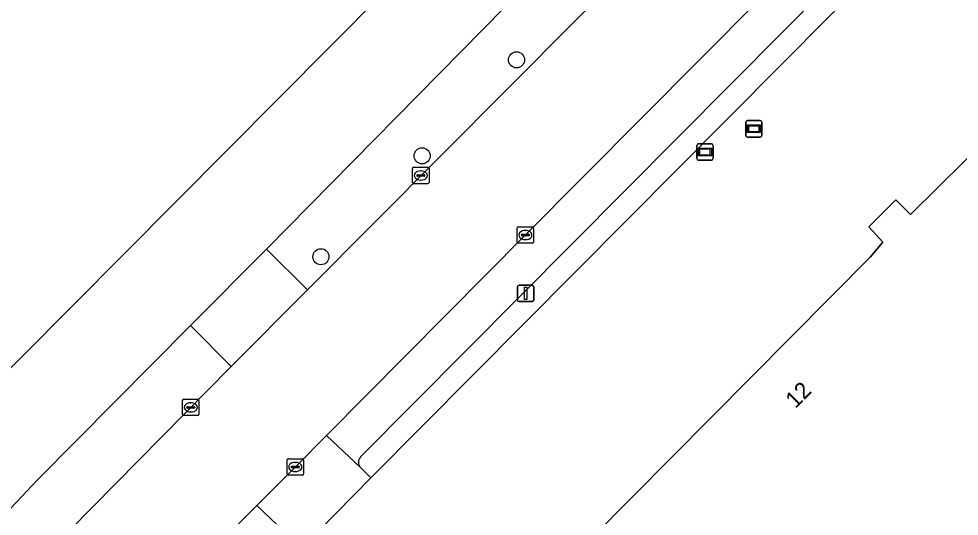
# Model space of a CAD drawing. Extents: x 155018 to 156648, y 383979 to 385733.
# Drawn here: x 155774.5 to 155831.7, y 385352.5 to 385382.8 of the extents above; entities that cross this region are included whole.
import ezdxf

# ---------------------------------------------------------------- set-up
doc = ezdxf.new("R2010")
doc.units = 0
for name, color, linetype in [('IMGEO_Boom', 7, 'Continuous'), ('IMGEO_Erf', 7, 'Continuous'), ('IMGEO_Informatiebord', 7, 'Continuous'), ('IMGEO_Kolk', 7, 'Continuous'), ('IMGEO_Lichtmast', 7, 'Continuous'), ('IMGEO_Pand', 7, 'Continuous'), ('IMGEO_Pand_nummerreeks', 7, 'Continuous'), ('IMGEO_Parkeervlak_open', 7, 'Continuous'), ('IMGEO_Rijbaan_lokaal_gesloten', 7, 'Continuous'), ('IMGEO_Rijbaan_lokaal_open', 7, 'Continuous'), ('IMGEO_Voetpad_open', 7, 'Continuous'), ('IMGEO_Wegwijzer', 7, 'Continuous')]:
    doc.layers.add(name, color=color, linetype=linetype)

msp = doc.modelspace()

# ---------------------------------------------------------------- linework, layer by layer
at = {"layer": 'IMGEO_Boom'}
for centre in [(155804.762, 385380.272), (155799.017, 385374.435), (155792.857, 385368.296)]:
    msp.add_circle(centre, 0.489, dxfattribs=at)
at = {"layer": 'IMGEO_Erf'}
for points in [[(155740.04, 385318.892), (155745.338, 385324.229), (155741.019, 385328.329), (155738.104, 385331.208), (155740.291, 385333.4), (155743.193, 385330.505), (155747.378, 385326.284), (155767.23, 385346.141), (155772.287, 385351.225), (155775.622, 385354.737), (155784.92, 385364.103), (155789.539, 385368.757), (155804.015, 385383.435), (155810.15, 385389.405), (155815.277, 385394.606), (155764.275, 385445.238), (155709.113, 385500)], [(155769.856, 385428.001), (155779.963, 385417.956), (155781.739, 385419.743), (155799.878, 385401.721), (155796.342, 385398.215), (155803.43, 385391.179), (155799.749, 385387.476), (155771.401, 385358.963)], [(155861.165, 385261.968), (155860.755, 385262.381), (155865.212, 385266.797), (155870.793, 385272.327), (155897.155, 385298.449), (155897.894, 385299.182), (155914.046, 385315.187), (155885.966, 385343.477), (155880.409, 385349.18), (155873.975, 385355.388), (155872.155, 385357.19), (155870.096, 385359.229), (155865.833, 385363.489), (155863.603, 385365.707), (155855.312, 385373.951), (155853.209, 385376.042), (155848.924, 385380.31), (155846.739, 385382.481), (155843.967, 385385.235), (155835.012, 385394.209), (155830.134, 385389.318), (155795.898, 385354.855), (155791.664, 385350.534), (155766.166, 385324.695)]]:
    msp.add_lwpolyline(points, dxfattribs=at)
msp.add_lwpolyline([(155809.172, 385341.617), (155806.785, 385344.011), (155804.504, 385346.308), (155826.31, 385368.28), (155827.057, 385369.181), (155826.209, 385370.105), (155827.841, 385371.751), (155828.734, 385370.873), (155835.351, 385377.403), (155866.451, 385346.629), (155862.935, 385343.075), (155835.409, 385315.259)], close=True, dxfattribs=at)
at = {"layer": 'IMGEO_Informatiebord'}
for p, q in [((155818.81, 385376.579), (155819.6, 385376.579)), ((155819.6, 385376.579), (155818.81, 385376.579)), ((155818.71, 385375.679), (155818.71, 385376.479)), ((155818.71, 385376.479), (155818.71, 385375.679)), ((155819.7, 385376.479), (155819.7, 385375.679)), ((155819.7, 385375.679), (155819.7, 385376.479)), ((155819.6, 385375.579), (155818.81, 385375.579)), ((155818.81, 385375.579), (155819.6, 385375.579))]:
    msp.add_line(p, q, dxfattribs=at)
for points in [[(155818.811, 385376.311), (155819.599, 385376.311), (155819.599, 385375.847), (155818.811, 385375.847), (155818.811, 385376.311)], [(155818.876, 385376.246), (155818.876, 385375.912), (155819.534, 385375.912), (155819.534, 385376.246), (155818.876, 385376.246)]]:
    msp.add_lwpolyline(points, dxfattribs=at)
for centre, start, end in [((155818.81, 385376.479), 90, 180), ((155818.81, 385376.479), 90, 180), ((155819.6, 385376.479), 0, 90), ((155819.6, 385376.479), 360, 90), ((155818.81, 385375.679), 180, 270), ((155818.81, 385375.679), 180, 270), ((155819.6, 385375.679), 270, 0), ((155819.6, 385375.679), 270, 0)]:
    msp.add_arc(centre, 0.1, start, end, dxfattribs=at)
at = {"layer": 'IMGEO_Kolk'}
for p, q in [((155798.51, 385373.739), (155799.362, 385373.739)), ((155798.435, 385372.813), (155798.435, 385373.665)), ((155798.694, 385373.233), (155798.694, 385373.245)), ((155799.132, 385373.196), (155798.734, 385373.196)), ((155798.737, 385373.282), (155799.135, 385373.282)), ((155798.923, 385373.519), (155798.948, 385373.519)), ((155799.178, 385373.245), (155799.178, 385373.233)), ((155799.436, 385373.665), (155799.436, 385372.813)), ((155799.362, 385372.739), (155798.51, 385372.739)), ((155798.946, 385372.959), (155798.921, 385372.959)), ((155804.8, 385369.191), (155804.8, 385370.043)), ((155804.875, 385370.117), (155805.727, 385370.117)), ((155805.288, 385369.897), (155805.313, 385369.897)), ((155805.801, 385370.043), (155805.801, 385369.191)), ((155805.727, 385369.117), (155804.875, 385369.117)), ((155805.059, 385369.611), (155805.059, 385369.623)), ((155805.497, 385369.574), (155805.099, 385369.574)), ((155805.102, 385369.66), (155805.5, 385369.66)), ((155805.311, 385369.337), (155805.286, 385369.337)), ((155805.543, 385369.623), (155805.543, 385369.611)), ((155784.434, 385358.704), (155784.434, 385359.556)), ((155784.509, 385359.63), (155785.361, 385359.63)), ((155784.922, 385359.41), (155784.947, 385359.41)), ((155785.435, 385359.556), (155785.435, 385358.704)), ((155784.693, 385359.124), (155784.693, 385359.136)), ((155785.131, 385359.087), (155784.733, 385359.087)), ((155784.736, 385359.173), (155785.134, 385359.173)), ((155784.945, 385358.85), (155784.92, 385358.85)), ((155785.177, 385359.136), (155785.177, 385359.124)), ((155785.361, 385358.63), (155784.509, 385358.63)), ((155790.872, 385356.006), (155791.724, 385356.006)), ((155790.797, 385355.08), (155790.797, 385355.932)), ((155791.056, 385355.5), (155791.056, 385355.512)), ((155791.494, 385355.463), (155791.096, 385355.463)), ((155791.099, 385355.549), (155791.497, 385355.549)), ((155791.285, 385355.786), (155791.31, 385355.786)), ((155791.54, 385355.512), (155791.54, 385355.5)), ((155791.798, 385355.932), (155791.798, 385355.08)), ((155791.724, 385355.006), (155790.872, 385355.006)), ((155791.308, 385355.226), (155791.283, 385355.226))]:
    msp.add_line(p, q, dxfattribs=at)
for points in [[(155798.51, 385373.739), (155799.362, 385373.739)], [(155798.435, 385372.813), (155798.435, 385373.665)], [(155799.436, 385373.665), (155799.436, 385372.813)], [(155799.362, 385372.739), (155798.51, 385372.739)], [(155804.8, 385369.191), (155804.8, 385370.043)], [(155804.875, 385370.117), (155805.727, 385370.117)], [(155805.801, 385370.043), (155805.801, 385369.191)], [(155805.727, 385369.117), (155804.875, 385369.117)], [(155784.434, 385358.704), (155784.434, 385359.556)], [(155784.509, 385359.63), (155785.361, 385359.63)], [(155785.435, 385359.556), (155785.435, 385358.704)], [(155785.361, 385358.63), (155784.509, 385358.63)], [(155790.872, 385356.006), (155791.724, 385356.006)], [(155790.797, 385355.08), (155790.797, 385355.932)], [(155791.798, 385355.932), (155791.798, 385355.08)], [(155791.724, 385355.006), (155790.872, 385355.006)]]:
    msp.add_lwpolyline(points, dxfattribs=at)
for centre, radius, start, end in [((155798.512, 385373.663), 0.0765, 91.552, 178.448), ((155798.512, 385373.663), 0.0765, 91.552, 178.448), ((155799.36, 385373.663), 0.0765, 1.552, 88.448), ((155799.36, 385373.663), 0.0765, 1.552, 88.448), ((155798.734, 385373.242), 0.0403, 85.8775, 175.7526), ((155798.731, 385373.232), 0.0366, 178.938, 274.7102), ((155799.135, 385373.239), 0.043, 264.8664, 352.4533), ((155799.139, 385373.244), 0.0386, 1.7309, 96.639), ((155798.512, 385372.815), 0.0765, 181.552, 268.448), ((155798.512, 385372.815), 0.0765, 181.552, 268.448), ((155799.36, 385372.815), 0.0765, 271.552, 358.448), ((155799.36, 385372.815), 0.0765, 271.552, 358.448), ((155804.877, 385370.041), 0.0765, 91.552, 178.448), ((155804.877, 385370.041), 0.0765, 91.552, 178.448), ((155805.725, 385370.041), 0.0765, 1.552, 88.448), ((155805.725, 385370.041), 0.0765, 1.552, 88.448), ((155804.877, 385369.193), 0.0765, 181.552, 268.448), ((155804.877, 385369.193), 0.0765, 181.552, 268.448), ((155805.099, 385369.62), 0.0403, 85.8775, 175.7526), ((155805.096, 385369.61), 0.0366, 178.938, 274.7102), ((155805.5, 385369.617), 0.043, 264.8664, 352.4533), ((155805.504, 385369.622), 0.0386, 1.7309, 96.639), ((155805.725, 385369.193), 0.0765, 271.552, 358.448), ((155805.725, 385369.193), 0.0765, 271.552, 358.448), ((155784.511, 385359.554), 0.0765, 91.552, 178.448), ((155784.511, 385359.554), 0.0765, 91.552, 178.448), ((155785.359, 385359.554), 0.0765, 1.552, 88.448), ((155785.359, 385359.554), 0.0765, 1.552, 88.448), ((155784.733, 385359.133), 0.0403, 85.8775, 175.7526), ((155784.73, 385359.123), 0.0366, 178.938, 274.7102), ((155785.134, 385359.13), 0.043, 264.8664, 352.4533), ((155785.138, 385359.135), 0.0386, 1.7309, 96.639), ((155784.511, 385358.706), 0.0765, 181.552, 268.448), ((155784.511, 385358.706), 0.0765, 181.552, 268.448), ((155785.359, 385358.706), 0.0765, 271.552, 358.448), ((155785.359, 385358.706), 0.0765, 271.552, 358.448), ((155790.874, 385355.93), 0.0765, 91.552, 178.448), ((155790.874, 385355.93), 0.0765, 91.552, 178.448), ((155791.722, 385355.93), 0.0765, 1.552, 88.448), ((155791.722, 385355.93), 0.0765, 1.552, 88.448), ((155791.096, 385355.509), 0.0403, 85.8775, 175.7526), ((155791.093, 385355.499), 0.0366, 178.938, 274.7102), ((155791.497, 385355.506), 0.043, 264.8664, 352.4533), ((155791.501, 385355.511), 0.0386, 1.7309, 96.639), ((155790.874, 385355.082), 0.0765, 181.552, 268.448), ((155790.874, 385355.082), 0.0765, 181.552, 268.448), ((155791.722, 385355.082), 0.0765, 271.552, 358.448), ((155791.722, 385355.082), 0.0765, 271.552, 358.448)]:
    msp.add_arc(centre, radius, start, end, dxfattribs=at)
for centre, major_axis, ratio, start_param, end_param in [((155798.922, 385373.239), (-0.387, 0.002), 0.722429, 4.712389, 7.853982), ((155798.947, 385373.239), (-0.39, 0.002), 0.717154, 1.570796, 4.712389), ((155805.287, 385369.617), (-0.387, 0.002), 0.722429, 4.712389, 7.853982), ((155805.312, 385369.617), (-0.39, 0.002), 0.717154, 1.570796, 4.712389), ((155784.921, 385359.13), (-0.387, 0.002), 0.722429, 4.712389, 7.853982), ((155784.946, 385359.13), (-0.39, 0.002), 0.717154, 1.570796, 4.712389), ((155791.284, 385355.506), (-0.387, 0.002), 0.722429, 4.712389, 7.853982), ((155791.309, 385355.506), (-0.39, 0.002), 0.717154, 1.570796, 4.712389)]:
    msp.add_ellipse(centre, major_axis=major_axis, ratio=ratio, start_param=start_param, end_param=end_param, dxfattribs=at)
at = {"layer": 'IMGEO_Lichtmast'}
for p, q in [((155804.818, 385365.663), (155804.818, 385366.463)), ((155804.818, 385366.463), (155804.818, 385365.663)), ((155804.918, 385366.563), (155805.708, 385366.563)), ((155805.708, 385366.563), (155804.918, 385366.563)), ((155805.808, 385366.463), (155805.808, 385365.663)), ((155805.808, 385365.663), (155805.808, 385366.463)), ((155805.708, 385365.563), (155804.918, 385365.563)), ((155804.918, 385365.563), (155805.708, 385365.563))]:
    msp.add_line(p, q, dxfattribs=at)
msp.add_lwpolyline([(155805.238, 385366.438), (155805.388, 385366.438), (155805.388, 385365.688), (155805.238, 385365.688), (155805.238, 385366.438)], dxfattribs=at)
for centre, start, end in [((155804.918, 385366.463), 90, 180), ((155804.918, 385366.463), 90, 180), ((155805.708, 385366.463), 0, 90), ((155805.708, 385366.463), 360, 90), ((155804.918, 385365.663), 180, 270), ((155804.918, 385365.663), 180, 270), ((155805.708, 385365.663), 270, 0), ((155805.708, 385365.663), 270, 0)]:
    msp.add_arc(centre, 0.1, start, end, dxfattribs=at)
at = {"layer": 'IMGEO_Pand'}
msp.add_lwpolyline([(155771.401, 385358.963), (155799.749, 385387.476), (155803.43, 385391.179), (155796.342, 385398.215), (155799.878, 385401.721), (155781.739, 385419.743), (155779.963, 385417.956), (155769.856, 385428.001)], dxfattribs=at)
msp.add_lwpolyline([(155809.172, 385341.617), (155835.409, 385315.259), (155862.935, 385343.075), (155866.451, 385346.629), (155835.351, 385377.403), (155828.734, 385370.873), (155827.841, 385371.751), (155826.209, 385370.105), (155827.057, 385369.181), (155826.31, 385368.28), (155804.504, 385346.308), (155806.785, 385344.011)], close=True, dxfattribs=at)
at = {"layer": 'IMGEO_Parkeervlak_open'}
for points in [[(155829.686, 385394.211), (155819.48, 385383.886), (155805.305, 385369.623), (155793.203, 385357.428), (155795.282, 385355.444)], [(155795.285, 385356.15), (155830.645, 385391.737)], [(155791.069, 385351.159), (155788.956, 385353.152), (155775.937, 385340.052), (155752.618, 385316.565), (155754.531, 385314.643), (155754.618, 385314.879), (155754.971, 385315.481), (155755.961, 385316.478), (155766.255, 385326.827), (155774.094, 385334.779), (155790.363, 385351.187)]]:
    msp.add_lwpolyline(points, dxfattribs=at)
msp.add_arc((155795.642, 385355.795), 0.503, 135.2327, 224.2804, dxfattribs=at)
at = {"layer": 'IMGEO_Rijbaan_lokaal_gesloten'}
for points in [[(155826.636, 385401.147), (155825.227, 385399.713), (155824.4, 385398.877), (155819.089, 385393.518), (155812.579, 385386.957), (155811.159, 385385.487), (155808.369, 385382.695), (155792.033, 385366.286), (155787.399, 385361.619), (155774.733, 385348.783), (155769.639, 385343.693), (155741.915, 385315.806), (155741.307, 385315.259), (155741.073, 385314.991), (155717.704, 385291.283), (155717.213, 385290.847), (155687.45, 385260.953)], [(155791.386, 385355.597), (155793.203, 385357.428), (155805.305, 385369.623), (155819.48, 385383.886), (155829.686, 385394.211), (155830.077, 385394.606), (155829.961, 385394.716), (155831.334, 385396.156), (155831.844, 385396.68)], [(155694.138, 385257.608), (155698.523, 385262.023), (155699.557, 385263.103), (155703.835, 385267.378), (155722.892, 385286.563), (155748.07, 385311.96), (155748.399, 385312.297), (155752.618, 385316.565), (155775.937, 385340.052), (155788.956, 385353.152), (155791.386, 385355.597)]]:
    msp.add_lwpolyline(points, dxfattribs=at)
at = {"layer": 'IMGEO_Rijbaan_lokaal_open'}
for points in [[(155792.033, 385366.286), (155789.539, 385368.757), (155784.92, 385364.103), (155787.399, 385361.619)], [(155795.898, 385354.855), (155795.282, 385355.444), (155793.203, 385357.428), (155791.386, 385355.597), (155788.956, 385353.152), (155791.069, 385351.159), (155791.664, 385350.534)]]:
    msp.add_lwpolyline(points, close=True, dxfattribs=at)
at = {"layer": 'IMGEO_Voetpad_open'}
for points in [[(155830.645, 385391.737), (155795.285, 385356.15)], [(155795.282, 385355.444), (155795.898, 385354.855), (155830.134, 385389.318)]]:
    msp.add_lwpolyline(points, dxfattribs=at)
for points in [[(155810.15, 385389.405), (155804.015, 385383.435), (155789.539, 385368.757), (155792.033, 385366.286), (155808.369, 385382.695), (155811.159, 385385.487), (155812.579, 385386.957)], [(155772.287, 385351.225), (155774.733, 385348.783), (155787.399, 385361.619), (155784.92, 385364.103), (155775.622, 385354.737)]]:
    msp.add_lwpolyline(points, close=True, dxfattribs=at)
msp.add_arc((155795.642, 385355.795), 0.503, 135.2327, 224.2804, dxfattribs=at)
at = {"layer": 'IMGEO_Wegwijzer'}
for p, q in [((155815.73, 385374.271), (155815.73, 385375.071)), ((155815.73, 385375.071), (155815.73, 385374.271)), ((155815.83, 385375.171), (155816.62, 385375.171)), ((155816.62, 385375.171), (155815.83, 385375.171)), ((155816.72, 385375.071), (155816.72, 385374.271)), ((155816.72, 385374.271), (155816.72, 385375.071)), ((155816.62, 385374.171), (155815.83, 385374.171)), ((155815.83, 385374.171), (155816.62, 385374.171))]:
    msp.add_line(p, q, dxfattribs=at)
for points in [[(155815.831, 385374.903), (155816.619, 385374.903), (155816.619, 385374.439), (155815.831, 385374.439), (155815.831, 385374.903)], [(155815.896, 385374.838), (155815.896, 385374.504), (155816.554, 385374.504), (155816.554, 385374.838), (155815.896, 385374.838)]]:
    msp.add_lwpolyline(points, dxfattribs=at)
for centre, start, end in [((155815.83, 385375.071), 90, 180), ((155815.83, 385375.071), 90, 180), ((155816.62, 385375.071), 0, 90), ((155816.62, 385375.071), 360, 90), ((155815.83, 385374.271), 180, 270), ((155815.83, 385374.271), 180, 270), ((155816.62, 385374.271), 270, 0), ((155816.62, 385374.271), 270, 0)]:
    msp.add_arc(centre, 0.1, start, end, dxfattribs=at)

# ---------------------------------------------------------------- texts
at = {"layer": 'IMGEO_Pand_nummerreeks'}
msp.add_text('12', height=1, rotation=45.2294, dxfattribs=at).set_placement((155821.736, 385359.022))

doc.saveas('drawing.dxf')
